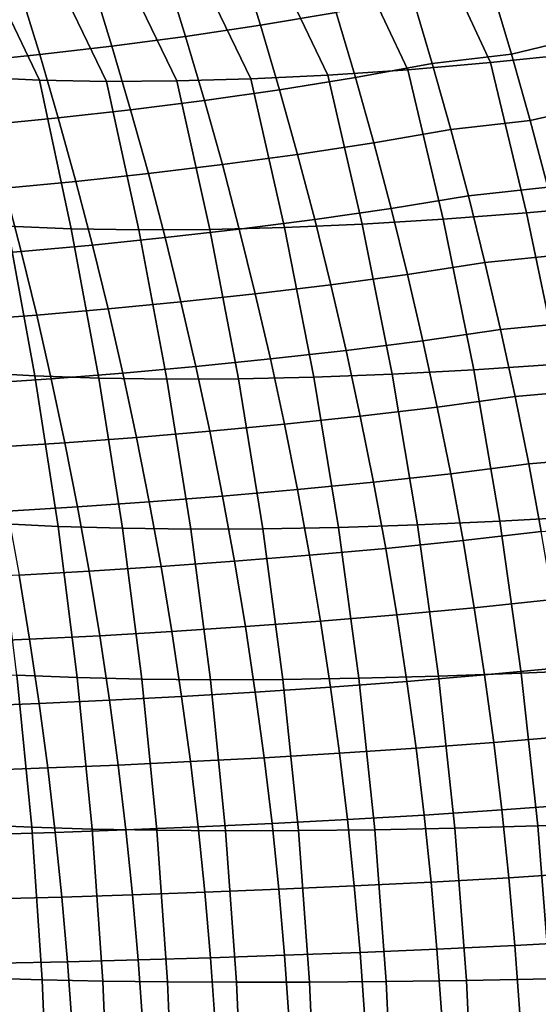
# Model space of a CAD drawing. Header units: metres. Extents: x -29 to 117, y -464 to 29.
# Tile 235 of 362: x 30.34 to 32.82, y 1.35 to 6.07. Entities that reach past the tile are written whole.
import ezdxf

# ---------------------------------------------------------------- set-up
doc = ezdxf.new("R2010")
doc.units = ezdxf.units.M
doc.layers.add('solid_24_501_056_XXX', color=7, linetype='CONTINUOUS')

msp = doc.modelspace()

# ---------------------------------------------------------------- linework, layer by layer
at = {"layer": 'solid_24_501_056_XXX'}
for points in [[(32.681526, 6.605973, 23.91115), (33.106178, 6.659167, 24.126921), (33.419193, 5.950847, 24.004868), (33.001507, 5.901787, 23.803587)], [(32.268044, 6.561759, 23.672836), (32.681526, 6.605973, 23.91115), (33.001507, 5.901787, 23.803587), (32.594181, 5.860323, 23.580536)], [(31.867012, 6.526662, 23.412722), (32.268044, 6.561759, 23.672836), (32.594181, 5.860323, 23.580536), (32.198414, 5.826577, 23.336372)], [(29.788908, 6.511649, 21.443863), (30.090681, 6.490758, 21.815636), (30.43232, 5.776281, 21.826031), (30.12892, 5.790116, 21.472277)], [(31.479679, 6.500793, 23.131615), (31.867012, 6.526662, 23.412722), (32.198414, 5.826577, 23.336372), (31.815372, 5.800649, 23.071814)], [(30.090681, 6.490758, 21.815636), (30.411669, 6.479206, 22.171373), (30.753635, 5.770412, 22.16383), (30.43232, 5.776281, 21.826031)], [(30.411669, 6.479206, 22.171373), (30.750875, 6.477028, 22.509975), (31.091919, 5.772524, 22.48468), (30.753635, 5.770412, 22.16383)], [(30.750875, 6.477028, 22.509975), (31.107248, 6.484231, 22.830387), (31.446178, 5.782613, 22.787638), (31.091919, 5.772524, 22.48468)], [(31.107248, 6.484231, 22.830387), (31.479679, 6.500793, 23.131615), (31.815372, 5.800649, 23.071814), (31.446178, 5.782613, 22.787638)], [(31.491695, 6.039435, 79.786209), (31.854996, 6.09996, 79.655106), (31.758032, 6.409988, 79.585365), (31.395849, 6.346902, 79.718216)], [(31.133127, 5.986263, 79.932961), (31.491695, 6.039435, 79.786209), (31.395849, 6.346902, 79.718216), (31.038315, 6.291523, 79.8666)], [(30.780369, 5.939455, 80.095329), (31.133127, 5.986263, 79.932961), (31.038315, 6.291523, 79.8666), (30.686539, 6.242815, 80.030472)], [(32.694366, 5.901224, 79.515999), (33.065269, 5.990897, 79.432831), (32.969524, 6.311905, 79.360893), (32.600285, 6.217973, 79.446381)], [(30.434292, 5.898643, 80.273064), (30.780369, 5.939455, 80.095329), (30.686539, 6.242815, 80.030472), (30.341406, 6.200395, 80.209625)], [(30.095692, 5.863666, 80.465866), (30.434292, 5.898643, 80.273064), (30.341406, 6.200395, 80.209625), (30.003716, 6.164091, 80.403748)], [(32.221451, 6.170404, 79.539307), (32.315121, 5.855698, 79.607597), (32.694366, 5.901224, 79.515999), (32.600285, 6.217973, 79.446381)], [(31.947432, 5.788381, 79.721527), (32.315121, 5.855698, 79.607597), (32.221451, 6.170404, 79.539307), (31.854996, 6.09996, 79.655106)], [(31.583055, 5.730501, 79.850945), (31.947432, 5.788381, 79.721527), (31.854996, 6.09996, 79.655106), (31.491695, 6.039435, 79.786209)], [(31.223492, 5.679616, 79.99614), (31.583055, 5.730501, 79.850945), (31.491695, 6.039435, 79.786209), (31.133127, 5.986263, 79.932961)], [(30.869787, 5.634782, 80.157043), (31.223492, 5.679616, 79.99614), (31.133127, 5.986263, 79.932961), (30.780369, 5.939455, 80.095329)], [(32.783794, 5.58284, 79.582146), (33.156296, 5.66815, 79.501198), (33.065269, 5.990897, 79.432831), (32.694366, 5.901224, 79.515999)], [(30.183325, 5.56207, 80.524948), (30.522802, 5.595652, 80.333412), (30.434292, 5.898643, 80.273064), (30.095692, 5.863666, 80.465866)], [(30.522802, 5.595652, 80.333412), (30.869787, 5.634782, 80.157043), (30.780369, 5.939455, 80.095329), (30.434292, 5.898643, 80.273064)], [(32.315121, 5.855698, 79.607597), (32.404152, 5.539426, 79.67247), (32.783794, 5.58284, 79.582146), (32.694366, 5.901224, 79.515999)], [(33.001507, 5.901787, 23.803587), (33.179173, 5.177319, 23.651335), (32.767113, 5.140056, 23.428556), (32.594181, 5.860323, 23.580536)], [(32.035278, 5.475322, 79.784607), (32.404152, 5.539426, 79.67247), (32.315121, 5.855698, 79.607597), (31.947432, 5.788381, 79.721527)], [(32.594181, 5.860323, 23.580536), (32.767113, 5.140056, 23.428556), (32.366947, 5.10972, 23.184101), (32.198414, 5.826577, 23.336372)], [(32.198414, 5.826577, 23.336372), (32.366947, 5.10972, 23.184101), (31.979868, 5.086401, 22.918701), (31.815372, 5.800649, 23.071814)], [(30.43232, 5.776281, 21.826031), (30.584877, 5.064379, 21.664377), (30.279669, 5.076767, 21.307297), (30.12892, 5.790116, 21.472277)], [(30.753635, 5.770412, 22.16383), (30.908493, 5.059143, 22.005047), (30.584877, 5.064379, 21.664377), (30.43232, 5.776281, 21.826031)], [(31.091919, 5.772524, 22.48468), (31.24955, 5.061075, 22.328293), (30.908493, 5.059143, 22.005047), (30.753635, 5.770412, 22.16383)], [(31.446178, 5.782613, 22.787638), (31.607031, 5.07017, 22.633148), (31.24955, 5.061075, 22.328293), (31.091919, 5.772524, 22.48468)], [(31.815372, 5.800649, 23.071814), (31.979868, 5.086401, 22.918701), (31.607031, 5.07017, 22.633148), (31.446178, 5.782613, 22.787638)], [(31.669872, 5.420169, 79.912407), (32.035278, 5.475322, 79.784607), (31.947432, 5.788381, 79.721527), (31.583055, 5.730501, 79.850945)], [(31.309353, 5.371647, 80.056099), (31.669872, 5.420169, 79.912407), (31.583055, 5.730501, 79.850945), (31.223492, 5.679616, 79.99614)], [(30.954741, 5.328861, 80.215607), (31.309353, 5.371647, 80.056099), (31.223492, 5.679616, 79.99614), (30.869787, 5.634782, 80.157043)], [(32.868511, 5.262899, 79.644775), (33.242531, 5.343748, 79.565948), (33.156296, 5.66815, 79.501198), (32.783794, 5.58284, 79.582146)], [(30.606882, 5.291483, 80.390663), (30.954741, 5.328861, 80.215607), (30.869787, 5.634782, 80.157043), (30.522802, 5.595652, 80.333412)], [(30.266562, 5.259363, 80.580978), (30.606882, 5.291483, 80.390663), (30.522802, 5.595652, 80.333412), (30.183325, 5.56207, 80.524948)], [(32.404152, 5.539426, 79.67247), (32.488487, 5.221663, 79.733887), (32.868511, 5.262899, 79.644775), (32.783794, 5.58284, 79.582146)], [(32.118481, 5.160857, 79.844307), (32.488487, 5.221663, 79.733887), (32.404152, 5.539426, 79.67247), (32.035278, 5.475322, 79.784607)], [(31.752087, 5.108508, 79.970558), (32.118481, 5.160857, 79.844307), (32.035278, 5.475322, 79.784607), (31.669872, 5.420169, 79.912407)], [(31.390654, 5.062423, 80.112823), (31.752087, 5.108508, 79.970558), (31.669872, 5.420169, 79.912407), (31.309353, 5.371647, 80.056099)], [(31.035173, 5.021756, 80.270988), (31.390654, 5.062423, 80.112823), (31.309353, 5.371647, 80.056099), (30.954741, 5.328861, 80.215607)], [(30.345356, 4.955603, 80.633942), (30.686481, 4.986196, 80.444801), (30.606882, 5.291483, 80.390663), (30.266562, 5.259363, 80.580978)], [(30.686481, 4.986196, 80.444801), (31.035173, 5.021756, 80.270988), (30.954741, 5.328861, 80.215607), (30.606882, 5.291483, 80.390663)], [(30.012539, 4.929899, 80.838051), (30.345356, 4.955603, 80.633942), (30.266562, 5.259363, 80.580978), (29.934525, 5.23242, 80.786171)], [(32.488487, 5.221663, 79.733887), (32.568062, 4.902485, 79.791801), (32.948456, 4.94148, 79.703857), (32.868511, 5.262899, 79.644775)], [(32.19698, 4.845057, 79.900604), (32.568062, 4.902485, 79.791801), (32.488487, 5.221663, 79.733887), (32.118481, 5.160857, 79.844307)], [(31.829647, 4.795587, 80.025383), (32.19698, 4.845057, 79.900604), (32.118481, 5.160857, 79.844307), (31.752087, 5.108508, 79.970558)], [(33.179173, 5.177319, 23.651335), (33.334236, 4.44755, 23.518764), (32.917965, 4.414853, 23.296278), (32.767113, 5.140056, 23.428556)], [(30.279669, 5.076767, 21.307297), (30.410891, 4.359174, 21.163679), (30.123884, 4.376252, 20.787931), (29.99378, 5.096272, 20.934875)], [(31.467344, 4.75201, 80.166283), (31.829647, 4.795587, 80.025383), (31.752087, 5.108508, 79.970558), (31.390654, 5.062423, 80.112823)], [(32.366947, 5.10972, 23.184101), (32.513885, 4.388227, 23.051613), (32.123222, 4.367754, 22.785505), (31.979868, 5.086401, 22.918701)], [(32.767113, 5.140056, 23.428556), (32.917965, 4.414853, 23.296278), (32.513885, 4.388227, 23.051613), (32.366947, 5.10972, 23.184101)], [(30.584877, 5.064379, 21.664377), (30.717678, 4.348335, 21.523699), (30.410891, 4.359174, 21.163679), (30.279669, 5.076767, 21.307297)], [(30.908493, 5.059143, 22.005047), (31.043318, 4.34377, 21.866903), (30.717678, 4.348335, 21.523699), (30.584877, 5.064379, 21.664377)], [(31.24955, 5.061075, 22.328293), (31.386824, 4.345491, 22.192253), (31.043318, 4.34377, 21.866903), (30.908493, 5.059143, 22.005047)], [(31.111034, 4.713529, 80.323174), (31.467344, 4.75201, 80.166283), (31.390654, 5.062423, 80.112823), (31.035173, 5.021756, 80.270988)], [(31.607031, 5.07017, 22.633148), (31.747154, 4.353494, 22.498764), (31.386824, 4.345491, 22.192253), (31.24955, 5.061075, 22.328293)], [(31.979868, 5.086401, 22.918701), (32.123222, 4.367754, 22.785505), (31.747154, 4.353494, 22.498764), (31.607031, 5.07017, 22.633148)], [(30.761549, 4.679851, 80.495789), (31.111034, 4.713529, 80.323174), (31.035173, 5.021756, 80.270988), (30.686481, 4.986196, 80.444801)], [(30.086096, 4.62644, 80.886894), (30.419655, 4.650846, 80.683815), (30.345356, 4.955603, 80.633942), (30.012539, 4.929899, 80.838051)], [(30.419655, 4.650846, 80.683815), (30.761549, 4.679851, 80.495789), (30.686481, 4.986196, 80.444801), (30.345356, 4.955603, 80.633942)], [(32.568062, 4.902485, 79.791801), (32.642818, 4.581968, 79.846184), (33.023567, 4.61866, 79.759338), (32.948456, 4.94148, 79.703857)], [(32.270721, 4.527994, 79.953445), (32.642818, 4.581968, 79.846184), (32.568062, 4.902485, 79.791801), (32.19698, 4.845057, 79.900604)], [(31.902496, 4.481474, 80.076836), (32.270721, 4.527994, 79.953445), (32.19698, 4.845057, 79.900604), (31.829647, 4.795587, 80.025383)], [(31.539368, 4.440472, 80.216446), (31.902496, 4.481474, 80.076836), (31.829647, 4.795587, 80.025383), (31.467344, 4.75201, 80.166283)], [(31.182274, 4.404241, 80.372131), (31.539368, 4.440472, 80.216446), (31.467344, 4.75201, 80.166283), (31.111034, 4.713529, 80.323174)], [(30.489412, 4.345149, 80.730591), (30.832033, 4.372508, 80.543617), (30.761549, 4.679851, 80.495789), (30.419655, 4.650846, 80.683815)], [(30.832033, 4.372508, 80.543617), (31.182274, 4.404241, 80.372131), (31.111034, 4.713529, 80.323174), (30.761549, 4.679851, 80.495789)], [(30.155148, 4.322096, 80.932686), (30.489412, 4.345149, 80.730591), (30.419655, 4.650846, 80.683815), (30.086096, 4.62644, 80.886894)], [(32.339642, 4.209738, 80.002815), (32.7127, 4.260185, 79.897003), (32.642818, 4.581968, 79.846184), (32.270721, 4.527994, 79.953445)], [(32.642818, 4.581968, 79.846184), (32.7127, 4.260185, 79.897003), (33.093784, 4.294518, 79.811188), (33.023567, 4.61866, 79.759338)], [(31.970579, 4.166236, 80.124893), (32.339642, 4.209738, 80.002815), (32.270721, 4.527994, 79.953445), (31.902496, 4.481474, 80.076836)], [(31.248838, 4.093954, 80.417839), (31.606672, 4.127873, 80.26329), (31.539368, 4.440472, 80.216446), (31.182274, 4.404241, 80.372131)], [(31.606672, 4.127873, 80.26329), (31.970579, 4.166236, 80.124893), (31.902496, 4.481474, 80.076836), (31.539368, 4.440472, 80.216446)], [(30.897886, 4.064223, 80.588264), (31.248838, 4.093954, 80.417839), (31.182274, 4.404241, 80.372131), (30.832033, 4.372508, 80.543617)], [(32.513885, 4.388227, 23.051613), (32.638855, 3.662761, 22.939148), (32.24509, 3.645346, 22.672461), (32.123222, 4.367754, 22.785505)], [(32.917965, 4.414853, 23.296278), (33.046326, 3.685403, 23.18396), (32.638855, 3.662761, 22.939148), (32.513885, 4.388227, 23.051613)], [(30.410891, 4.359174, 21.163679), (30.522329, 3.637967, 21.04171), (30.234379, 3.652462, 20.663092), (30.123884, 4.376252, 20.787931)], [(30.219652, 4.016921, 80.975418), (30.554581, 4.038567, 80.774246), (30.489412, 4.345149, 80.730591), (30.155148, 4.322096, 80.932686)], [(30.717678, 4.348335, 21.523699), (30.830462, 3.628774, 21.404266), (30.522329, 3.637967, 21.04171), (30.410891, 4.359174, 21.163679)], [(30.554581, 4.038567, 80.774246), (30.897886, 4.064223, 80.588264), (30.832033, 4.372508, 80.543617), (30.489412, 4.345149, 80.730591)], [(31.043318, 4.34377, 21.866903), (31.157835, 3.624912, 21.749649), (30.830462, 3.628774, 21.404266), (30.717678, 4.348335, 21.523699)], [(31.386824, 4.345491, 22.192253), (31.503445, 3.626393, 22.076799), (31.157835, 3.624912, 21.749649), (31.043318, 4.34377, 21.866903)], [(31.747154, 4.353494, 22.498764), (31.866234, 3.633211, 22.384718), (31.503445, 3.626393, 22.076799), (31.386824, 4.345491, 22.192253)], [(32.123222, 4.367754, 22.785505), (32.24509, 3.645346, 22.672461), (31.866234, 3.633211, 22.384718), (31.747154, 4.353494, 22.498764)], [(32.7127, 4.260185, 79.897003), (32.777653, 3.93721, 79.944206), (33.15905, 3.969128, 79.859367), (33.093784, 4.294518, 79.811188)], [(32.403694, 3.890359, 80.048668), (32.777653, 3.93721, 79.944206), (32.7127, 4.260185, 79.897003), (32.339642, 4.209738, 80.002815)], [(32.033844, 3.84994, 80.169525), (32.403694, 3.890359, 80.048668), (32.339642, 4.209738, 80.002815), (31.970579, 4.166236, 80.124893)], [(31.669209, 3.814277, 80.306786), (32.033844, 3.84994, 80.169525), (31.970579, 4.166236, 80.124893), (31.606672, 4.127873, 80.26329)], [(31.310682, 3.782728, 80.460266), (31.669209, 3.814277, 80.306786), (31.606672, 4.127873, 80.26329), (31.248838, 4.093954, 80.417839)], [(30.615114, 3.731153, 80.814743), (30.959064, 3.755055, 80.629692), (30.897886, 4.064223, 80.588264), (30.554581, 4.038567, 80.774246)], [(30.959064, 3.755055, 80.629692), (31.310682, 3.782728, 80.460266), (31.248838, 4.093954, 80.417839), (30.897886, 4.064223, 80.588264)], [(30.279564, 3.710965, 81.015053), (30.615114, 3.731153, 80.814743), (30.554581, 4.038567, 80.774246), (30.219652, 4.016921, 80.975418)], [(32.777653, 3.93721, 79.944206), (32.837612, 3.613117, 79.98777), (33.219307, 3.642568, 79.903831), (33.15905, 3.969128, 79.859367)], [(32.462818, 3.569928, 80.090973), (32.837612, 3.613117, 79.98777), (32.777653, 3.93721, 79.944206), (32.403694, 3.890359, 80.048668)], [(32.092239, 3.532651, 80.210693), (32.462818, 3.569928, 80.090973), (32.403694, 3.890359, 80.048668), (32.033844, 3.84994, 80.169525)], [(31.726927, 3.499746, 80.346893), (32.092239, 3.532651, 80.210693), (32.033844, 3.84994, 80.169525), (31.669209, 3.814277, 80.306786)], [(31.015516, 3.445059, 80.667892), (31.367754, 3.470621, 80.49939), (31.310682, 3.782728, 80.460266), (30.959064, 3.755055, 80.629692)], [(31.367754, 3.470621, 80.49939), (31.726927, 3.499746, 80.346893), (31.669209, 3.814277, 80.306786), (31.310682, 3.782728, 80.460266)], [(30.334839, 3.404279, 81.051575), (30.670967, 3.422962, 80.852074), (30.615114, 3.731153, 80.814743), (30.279564, 3.710965, 81.015053)], [(30.670967, 3.422962, 80.852074), (31.015516, 3.445059, 80.667892), (30.959064, 3.755055, 80.629692), (30.615114, 3.731153, 80.814743)], [(33.046326, 3.685403, 23.18396), (33.151836, 2.95242, 23.091734), (32.741539, 2.934001, 22.846821), (32.638855, 3.662761, 22.939148)], [(30.522329, 3.637967, 21.04171), (30.613749, 2.913769, 20.941526), (30.325029, 2.925542, 20.560514), (30.234379, 3.652462, 20.663092)], [(30.830462, 3.628774, 21.404266), (30.922993, 2.906307, 21.306192), (30.613749, 2.913769, 20.941526), (30.522329, 3.637967, 21.04171)], [(31.866234, 3.633211, 22.384718), (31.963997, 2.909951, 22.291109), (31.599161, 2.904395, 21.982029), (31.503445, 3.626393, 22.076799)], [(32.24509, 3.645346, 22.672461), (32.345184, 2.91983, 22.57967), (31.963997, 2.909951, 22.291109), (31.866234, 3.633211, 22.384718)], [(32.638855, 3.662761, 22.939148), (32.741539, 2.934001, 22.846821), (32.345184, 2.91983, 22.57967), (32.24509, 3.645346, 22.672461)], [(31.157835, 3.624912, 21.749649), (31.251801, 2.903179, 21.653383), (30.922993, 2.906307, 21.306192), (30.830462, 3.628774, 21.404266)], [(31.503445, 3.626393, 22.076799), (31.599161, 2.904395, 21.982029), (31.251801, 2.903179, 21.653383), (31.157835, 3.624912, 21.749649)], [(32.516964, 3.248513, 80.129692), (32.892529, 3.28798, 80.027649), (32.837612, 3.613117, 79.98777), (32.462818, 3.569928, 80.090973)], [(32.14571, 3.214435, 80.24836), (32.516964, 3.248513, 80.129692), (32.462818, 3.569928, 80.090973), (32.092239, 3.532651, 80.210693)], [(31.42001, 3.157693, 80.535172), (31.779774, 3.184342, 80.383591), (31.726927, 3.499746, 80.346893), (31.367754, 3.470621, 80.49939)], [(31.779774, 3.184342, 80.383591), (32.14571, 3.214435, 80.24836), (32.092239, 3.532651, 80.210693), (31.726927, 3.499746, 80.346893)], [(30.722101, 3.114046, 80.886208), (31.0672, 3.134291, 80.70282), (31.015516, 3.445059, 80.667892), (30.670967, 3.422962, 80.852074)], [(31.0672, 3.134291, 80.70282), (31.42001, 3.157693, 80.535172), (31.367754, 3.470621, 80.49939), (31.015516, 3.445059, 80.667892)], [(30.057926, 3.082835, 81.298698), (30.385439, 3.096911, 81.084969), (30.334839, 3.404279, 81.051575), (30.007843, 3.38895, 81.265991)], [(30.385439, 3.096911, 81.084969), (30.722101, 3.114046, 80.886208), (30.670967, 3.422962, 80.852074), (30.334839, 3.404279, 81.051575)], [(32.566074, 2.926183, 80.164787), (32.942341, 2.96187, 80.063797), (32.892529, 3.28798, 80.027649), (32.516964, 3.248513, 80.129692)], [(31.827705, 2.868126, 80.41684), (32.19421, 2.895357, 80.282501), (32.14571, 3.214435, 80.24836), (31.779774, 3.184342, 80.383591)], [(32.19421, 2.895357, 80.282501), (32.566074, 2.926183, 80.164787), (32.516964, 3.248513, 80.129692), (32.14571, 3.214435, 80.24836)], [(31.467398, 2.844001, 80.567589), (31.827705, 2.868126, 80.41684), (31.779774, 3.184342, 80.383591), (31.42001, 3.157693, 80.535172)], [(30.768469, 2.804456, 80.917122), (31.114071, 2.822804, 80.734459), (31.0672, 3.134291, 80.70282), (30.722101, 3.114046, 80.886208)], [(31.114071, 2.822804, 80.734459), (31.467398, 2.844001, 80.567589), (31.42001, 3.157693, 80.535172), (31.0672, 3.134291, 80.70282)], [(30.10334, 2.776127, 81.3283), (30.431322, 2.788912, 81.115196), (30.385439, 3.096911, 81.084969), (30.057926, 3.082835, 81.298698)], [(30.431322, 2.788912, 81.115196), (30.768469, 2.804456, 80.917122), (30.722101, 3.114046, 80.886208), (30.385439, 3.096911, 81.084969)], [(30.325029, 2.925542, 20.560514), (30.395655, 2.196093, 20.480427), (30.128035, 2.208274, 20.082142), (30.057726, 2.94159, 20.164333)], [(30.613749, 2.913769, 20.941526), (30.684971, 2.187158, 20.863333), (30.395655, 2.196093, 20.480427), (30.325029, 2.925542, 20.560514)], [(32.23769, 2.57549, 80.313072), (32.610107, 2.603014, 80.196228), (32.566074, 2.926183, 80.164787), (32.19421, 2.895357, 80.282501)], [(32.741539, 2.934001, 22.846821), (32.821636, 2.20257, 22.774809), (32.423233, 2.1918, 22.507301), (32.345184, 2.91983, 22.57967)], [(32.610107, 2.603014, 80.196228), (32.987003, 2.63487, 80.096191), (32.942341, 2.96187, 80.063797), (32.566074, 2.926183, 80.164787)], [(33.151836, 2.95242, 23.091734), (33.234177, 2.216568, 23.019789), (32.821636, 2.20257, 22.774809), (32.741539, 2.934001, 22.846821)], [(30.922993, 2.906307, 21.306192), (30.995081, 2.181498, 21.229666), (30.684971, 2.187158, 20.863333), (30.613749, 2.913769, 20.941526)], [(31.251801, 2.903179, 21.653383), (31.32502, 2.17913, 21.578287), (30.995081, 2.181498, 21.229666), (30.922993, 2.906307, 21.306192)], [(31.599161, 2.904395, 21.982029), (31.673758, 2.180061, 21.908106), (31.32502, 2.17913, 21.578287), (31.251801, 2.903179, 21.653383)], [(31.963997, 2.909951, 22.291109), (32.040211, 2.184289, 22.2181), (31.673758, 2.180061, 21.908106), (31.599161, 2.904395, 21.982029)], [(31.870676, 2.551167, 80.446617), (32.23769, 2.57549, 80.313072), (32.19421, 2.895357, 80.282501), (31.827705, 2.868126, 80.41684)], [(32.345184, 2.91983, 22.57967), (32.423233, 2.1918, 22.507301), (32.040211, 2.184289, 22.2181), (31.963997, 2.909951, 22.291109)], [(31.156088, 2.510662, 80.762779), (31.509884, 2.529611, 80.596611), (31.467398, 2.844001, 80.567589), (31.114071, 2.822804, 80.734459)], [(31.509884, 2.529611, 80.596611), (31.870676, 2.551167, 80.446617), (31.827705, 2.868126, 80.41684), (31.467398, 2.844001, 80.567589)], [(30.144049, 2.468878, 81.354782), (30.472454, 2.480336, 81.14225), (30.431322, 2.788912, 81.115196), (30.10334, 2.776127, 81.3283)], [(30.472454, 2.480336, 81.14225), (30.810036, 2.49425, 80.944786), (30.768469, 2.804456, 80.917122), (30.431322, 2.788912, 81.115196)], [(30.810036, 2.49425, 80.944786), (31.156088, 2.510662, 80.762779), (31.114071, 2.822804, 80.734459), (30.768469, 2.804456, 80.917122)], [(32.276131, 2.25493, 80.340088), (32.649033, 2.279108, 80.223999), (32.610107, 2.603014, 80.196228), (32.23769, 2.57549, 80.313072)], [(32.649033, 2.279108, 80.223999), (33.026485, 2.307084, 80.124809), (32.987003, 2.63487, 80.096191), (32.610107, 2.603014, 80.196228)], [(31.547438, 2.214609, 80.622246), (31.908661, 2.233557, 80.472916), (31.870676, 2.551167, 80.446617), (31.509884, 2.529611, 80.596611)], [(31.908661, 2.233557, 80.472916), (32.276131, 2.25493, 80.340088), (32.23769, 2.57549, 80.313072), (31.870676, 2.551167, 80.446617)], [(30.846777, 2.183506, 80.969208), (31.19323, 2.197946, 80.787788), (31.156088, 2.510662, 80.762779), (30.810036, 2.49425, 80.944786)], [(31.19323, 2.197946, 80.787788), (31.547438, 2.214609, 80.622246), (31.509884, 2.529611, 80.596611), (31.156088, 2.510662, 80.762779)], [(30.180029, 2.16116, 81.378151), (30.508808, 2.171256, 81.16613), (30.472454, 2.480336, 81.14225), (30.144049, 2.468878, 81.354782)], [(30.508808, 2.171256, 81.16613), (30.846777, 2.183506, 80.969208), (30.810036, 2.49425, 80.944786), (30.472454, 2.480336, 81.14225)], [(32.309502, 1.933777, 80.363525), (32.682835, 1.954572, 80.248108), (32.649033, 2.279108, 80.223999), (32.276131, 2.25493, 80.340088)], [(32.682835, 1.954572, 80.248108), (33.060772, 1.978627, 80.149658), (33.026485, 2.307084, 80.124809), (32.649033, 2.279108, 80.223999)], [(31.580042, 1.899085, 80.644485), (31.941641, 1.91539, 80.495735), (31.908661, 2.233557, 80.472916), (31.547438, 2.214609, 80.622246)], [(31.941641, 1.91539, 80.495735), (32.309502, 1.933777, 80.363525), (32.276131, 2.25493, 80.340088), (31.908661, 2.233557, 80.472916)], [(30.395655, 2.196093, 20.480427), (30.446112, 1.464716, 20.423056), (30.178274, 1.472907, 20.023241), (30.128035, 2.208274, 20.082142)], [(30.21126, 1.853043, 81.398422), (30.540367, 1.86175, 81.186836), (30.508808, 2.171256, 81.16613), (30.180029, 2.16116, 81.378151)], [(30.684971, 2.187158, 20.863333), (30.735849, 1.458709, 20.807339), (30.446112, 1.464716, 20.423056), (30.395655, 2.196093, 20.480427)], [(30.540367, 1.86175, 81.186836), (30.878674, 1.872306, 80.990387), (30.846777, 2.183506, 80.969208), (30.508808, 2.171256, 81.16613)], [(30.995081, 2.181498, 21.229666), (31.046577, 1.454904, 21.174885), (30.735849, 1.458709, 20.807339), (30.684971, 2.187158, 20.863333)], [(30.878674, 1.872306, 80.990387), (31.225471, 1.884742, 80.809479), (31.19323, 2.197946, 80.787788), (30.846777, 2.183506, 80.969208)], [(31.32502, 2.17913, 21.578287), (31.377325, 1.453314, 21.524544), (31.046577, 1.454904, 21.174885), (30.995081, 2.181498, 21.229666)], [(31.225471, 1.884742, 80.809479), (31.580042, 1.899085, 80.644485), (31.547438, 2.214609, 80.622246), (31.19323, 2.197946, 80.787788)], [(31.673758, 2.180061, 21.908106), (31.727053, 1.453943, 21.855219), (31.377325, 1.453314, 21.524544), (31.32502, 2.17913, 21.578287)], [(32.040211, 2.184289, 22.2181), (32.094669, 1.45679, 22.165874), (31.727053, 1.453943, 21.855219), (31.673758, 2.180061, 21.908106)], [(32.423233, 2.1918, 22.507301), (32.479019, 1.461845, 22.45554), (32.094669, 1.45679, 22.165874), (32.040211, 2.184289, 22.2181)], [(32.821636, 2.20257, 22.774809), (32.878899, 1.469093, 22.723305), (32.479019, 1.461845, 22.45554), (32.423233, 2.1918, 22.507301)], [(33.234177, 2.216568, 23.019789), (33.29306, 1.478511, 22.968332), (32.878899, 1.469093, 22.723305), (32.821636, 2.20257, 22.774809)], [(32.337791, 1.612131, 80.383392), (32.711487, 1.62951, 80.268539), (32.682835, 1.954572, 80.248108), (32.309502, 1.933777, 80.363525)], [(32.711487, 1.62951, 80.268539), (33.08984, 1.649609, 80.170715), (33.060772, 1.978627, 80.149658), (32.682835, 1.954572, 80.248108)], [(31.252798, 1.571134, 80.827866), (31.607676, 1.58313, 80.66333), (31.580042, 1.899085, 80.644485), (31.225471, 1.884742, 80.809479)], [(31.607676, 1.58313, 80.66333), (31.969595, 1.596763, 80.515076), (31.941641, 1.91539, 80.495735), (31.580042, 1.899085, 80.644485)], [(31.969595, 1.596763, 80.515076), (32.337791, 1.612131, 80.383392), (32.309502, 1.933777, 80.363525), (31.941641, 1.91539, 80.495735)], [(30.237724, 1.544601, 81.415588), (30.56711, 1.551895, 81.204384), (30.540367, 1.86175, 81.186836), (30.21126, 1.853043, 81.398422)], [(30.56711, 1.551895, 81.204384), (30.905703, 1.56073, 81.008339), (30.878674, 1.872306, 80.990387), (30.540367, 1.86175, 81.186836)], [(30.905703, 1.56073, 81.008339), (31.252798, 1.571134, 80.827866), (31.225471, 1.884742, 80.809479), (30.878674, 1.872306, 80.990387)], [(31.992504, 1.277768, 80.530922), (32.360981, 1.290093, 80.399681), (32.337791, 1.612131, 80.383392), (31.969595, 1.596763, 80.515076)], [(32.360981, 1.290093, 80.399681), (32.73497, 1.304028, 80.285294), (32.711487, 1.62951, 80.268539), (32.337791, 1.612131, 80.383392)], [(32.73497, 1.304028, 80.285294), (33.113667, 1.320141, 80.187981), (33.08984, 1.649609, 80.170715), (32.711487, 1.62951, 80.268539)], [(30.58902, 1.241764, 81.218758), (30.927849, 1.248859, 81.023048), (30.905703, 1.56073, 81.008339), (30.56711, 1.551895, 81.204384)], [(30.927849, 1.248859, 81.023048), (31.27519, 1.257208, 80.842926), (31.252798, 1.571134, 80.827866), (30.905703, 1.56073, 81.008339)], [(31.27519, 1.257208, 80.842926), (31.630322, 1.266833, 80.67878), (31.607676, 1.58313, 80.66333), (31.252798, 1.571134, 80.827866)], [(31.630322, 1.266833, 80.67878), (31.992504, 1.277768, 80.530922), (31.969595, 1.596763, 80.515076), (31.607676, 1.58313, 80.66333)], [(30.259405, 1.235905, 81.429665), (30.58902, 1.241764, 81.218758), (30.56711, 1.551895, 81.204384), (30.237724, 1.544601, 81.415588)], [(30.446112, 1.464716, 20.423056), (30.476265, 0.732174, 20.388382), (30.208302, 0.73629, 19.987621), (30.178274, 1.472907, 20.023241)], [(30.735849, 1.458709, 20.807339), (30.766254, 0.729156, 20.773518), (30.476265, 0.732174, 20.388382), (30.446112, 1.464716, 20.423056)], [(32.878899, 1.469093, 22.723305), (32.913189, 0.734375, 22.692293), (32.512405, 0.730733, 22.424358), (32.479019, 1.461845, 22.45554)], [(31.046577, 1.454904, 21.174885), (31.077354, 0.727245, 21.141815), (30.766254, 0.729156, 20.773518), (30.735849, 1.458709, 20.807339)], [(31.377325, 1.453314, 21.524544), (31.40859, 0.726446, 21.492119), (31.077354, 0.727245, 21.141815), (31.046577, 1.454904, 21.174885)], [(31.727053, 1.453943, 21.855219), (31.758921, 0.726762, 21.823328), (31.40859, 0.726446, 21.492119), (31.377325, 1.453314, 21.524544)], [(32.094669, 1.45679, 22.165874), (32.127247, 0.728193, 22.134399), (31.758921, 0.726762, 21.823328), (31.727053, 1.453943, 21.855219)], [(32.479019, 1.461845, 22.45554), (32.512405, 0.730733, 22.424358), (32.127247, 0.728193, 22.134399), (32.094669, 1.45679, 22.165874)]]:
    msp.add_3dface(points, dxfattribs=at)

doc.saveas('drawing.dxf')
